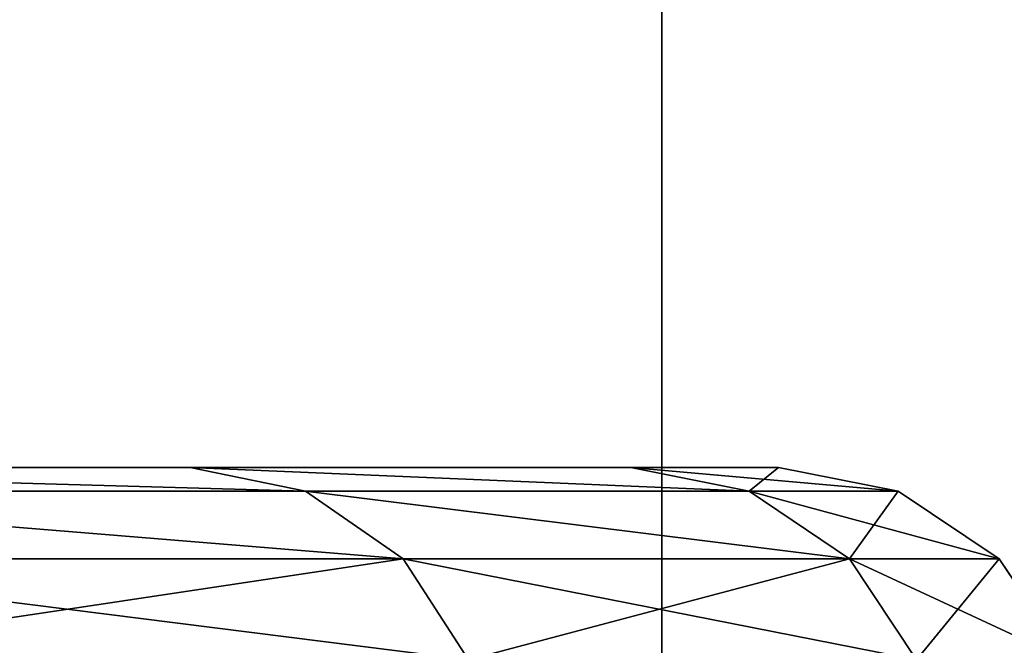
# Model space of a CAD drawing. Extents: x 0.04 to 8.7, y -7.15 to 0.
# Tile 408 of 464: x 6.46 to 6.58, y -1.26 to -1.18. Entities that reach past the tile are written whole.
import ezdxf

# ---------------------------------------------------------------- set-up
doc = ezdxf.new("R2010")
doc.units = 0
doc.header["$MEASUREMENT"] = 0
doc.layers.get('0').update_dxf_attribs({"linetype": 'CONTINUOUS'})

# ---------------------------------------------------------------- blocks, each defined once
blk = doc.blocks.new('ACE_M_STL')
at = {"color": 0}
for p, q in [((6.53937, -1.88976, 3.7505), (6.53937, 0, 3.7505)), ((6.53937, -1.88976, 3.7505), (6.53937, 0, 3.7505)), ((6.53937, -1.88976, -3.7505), (6.53937, 0, -3.7505)), ((6.53937, -1.88976, -3.7505), (6.53937, 0, -3.7505)), ((6.38818, -1.24016, -0.8343), (6.47985, -1.24016, -0.56426)), ((6.47985, -1.24016, 0.56426), (6.38818, -1.24016, 0.8343)), ((6.38818, -1.24016, -0.8343), (6.47985, -1.24016, -0.56426)), ((6.47985, -1.24016, 0.56426), (6.38818, -1.24016, 0.8343)), ((6.47985, -1.24016, -0.56426), (6.53548, -1.24016, -0.28456)), ((6.53548, -1.24016, 0.28456), (6.47985, -1.24016, 0.56426)), ((6.47985, -1.24016, -0.56426), (6.4944, -1.24315, -0.56816)), ((6.47985, -1.24016, -0.56426), (6.4944, -1.24315, -0.56816)), ((6.47985, -1.24016, -0.56426), (6.53548, -1.24016, -0.28456)), ((6.4944, -1.24315, 0.56816), (6.47985, -1.24016, 0.56426)), ((6.53548, -1.24016, 0.28456), (6.47985, -1.24016, 0.56426)), ((6.4944, -1.24315, 0.56816), (6.47985, -1.24016, 0.56426)), ((6.53548, -1.24016, -0.28456), (6.55413, -1.24016)), ((6.55413, -1.24016), (6.53548, -1.24016, 0.28456)), ((6.53548, -1.24016, -0.28456), (6.55042, -1.24315, -0.28653)), ((6.53548, -1.24016, -0.28456), (6.55042, -1.24315, -0.28653)), ((6.53548, -1.24016, -0.28456), (6.55413, -1.24016)), ((6.53548, -1.24016, 0.28456), (6.55042, -1.24315, 0.28653)), ((6.53548, -1.24016, 0.28456), (6.55042, -1.24315, 0.28653)), ((6.55413, -1.24016), (6.53548, -1.24016, 0.28456)), ((6.55413, -1.24016), (6.5692, -1.24315)), ((6.55413, -1.24016), (6.5692, -1.24315)), ((6.4021, -1.24315, -0.84006), (6.4944, -1.24315, -0.56816)), ((6.4944, -1.24315, 0.56816), (6.4021, -1.24315, 0.84006)), ((6.4944, -1.24315, 0.56816), (6.4021, -1.24315, 0.84006)), ((6.4021, -1.24315, -0.84006), (6.4944, -1.24315, -0.56816)), ((6.4944, -1.24315, 0.56816), (6.50674, -1.25169, 0.57146)), ((6.4944, -1.24315, 0.56816), (6.55042, -1.24315, 0.28653)), ((6.4944, -1.24315, -0.56816), (6.55042, -1.24315, -0.28653)), ((6.4944, -1.24315, 0.56816), (6.55042, -1.24315, 0.28653)), ((6.4944, -1.24315, 0.56816), (6.50674, -1.25169, 0.57146)), ((6.4944, -1.24315, -0.56816), (6.50674, -1.25169, -0.57146)), ((6.4944, -1.24315, -0.56816), (6.55042, -1.24315, -0.28653)), ((6.4944, -1.24315, -0.56816), (6.50674, -1.25169, -0.57146)), ((6.55042, -1.24315, 0.28653), (6.56308, -1.25169, 0.2882)), ((6.55042, -1.24315, -0.28653), (6.5692, -1.24315)), ((6.55042, -1.24315, 0.28653), (6.56308, -1.25169, 0.2882)), ((6.55042, -1.24315, 0.28653), (6.5692, -1.24315)), ((6.55042, -1.24315, 0.28653), (6.5692, -1.24315)), ((6.55042, -1.24315, -0.28653), (6.56308, -1.25169, -0.2882)), ((6.55042, -1.24315, -0.28653), (6.5692, -1.24315)), ((6.55042, -1.24315, -0.28653), (6.56308, -1.25169, -0.2882)), ((6.5692, -1.24315), (6.58197, -1.25169)), ((6.5692, -1.24315), (6.58197, -1.25169)), ((6.50674, -1.25169, 0.57146), (6.4139, -1.25169, 0.84495)), ((6.50674, -1.25169, 0.57146), (6.4139, -1.25169, 0.84495)), ((6.4139, -1.25169, -0.84495), (6.50674, -1.25169, -0.57146)), ((6.4139, -1.25169, -0.84495), (6.50674, -1.25169, -0.57146)), ((6.56308, -1.25169, 0.2882), (6.50674, -1.25169, 0.57146)), ((6.50674, -1.25169, 0.57146), (6.51498, -1.26446, 0.57367)), ((6.50674, -1.25169, 0.57146), (6.51498, -1.26446, 0.57367)), ((6.56308, -1.25169, 0.2882), (6.50674, -1.25169, 0.57146)), ((6.50674, -1.25169, -0.57146), (6.56308, -1.25169, -0.2882)), ((6.50674, -1.25169, -0.57146), (6.51498, -1.26446, -0.57367)), ((6.50674, -1.25169, -0.57146), (6.56308, -1.25169, -0.2882)), ((6.50674, -1.25169, -0.57146), (6.51498, -1.26446, -0.57367)), ((6.56308, -1.25169, 0.2882), (6.57154, -1.26446, 0.28931)), ((6.56308, -1.25169, 0.2882), (6.58197, -1.25169)), ((6.56308, -1.25169, 0.2882), (6.58197, -1.25169)), ((6.56308, -1.25169, 0.2882), (6.57154, -1.26446, 0.28931)), ((6.56308, -1.25169, -0.2882), (6.58197, -1.25169)), ((6.56308, -1.25169, -0.2882), (6.57154, -1.26446, -0.28931)), ((6.56308, -1.25169, -0.2882), (6.58197, -1.25169)), ((6.56308, -1.25169, -0.2882), (6.57154, -1.26446, -0.28931)), ((6.58197, -1.25169), (6.59051, -1.26446)), ((6.58197, -1.25169), (6.59051, -1.26446))]:
    blk.add_line(p, q, dxfattribs=at)
mesh = blk.add_polyface(dxfattribs=at)
corners = [(6.53937, -1.88976, 3.7505), (6.03131, 0, 4.00105), (6.03131, -1.88976, 4.00105), (6.53937, 0, 3.7505)]
mesh.append_faces([[corners[k] for k in face] for face in [(0, 1, 2), (1, 0, 3)]], dxfattribs={"vtx0": -1, "color": 0})
mesh = blk.add_polyface(dxfattribs=at)
corners = [(6.53937, 0, -3.7505), (6.03131, -1.88976, -4.00105), (6.03131, 0, -4.00105), (6.53937, -1.88976, -3.7505)]
mesh.append_faces([[corners[k] for k in face] for face in [(0, 1, 2), (1, 0, 3)]], dxfattribs={"vtx0": -1, "color": 0})
mesh = blk.add_polyface(dxfattribs=at)
corners = [(7.01038, -1.88976, 3.43578), (6.53937, 0, 3.7505), (6.53937, -1.88976, 3.7505), (7.01038, 0, 3.43578)]
mesh.append_faces([[corners[k] for k in face] for face in [(0, 1, 2), (1, 0, 3)]], dxfattribs={"vtx0": -1, "color": 0})
mesh = blk.add_polyface(dxfattribs=at)
corners = [(7.01038, 0, -3.43578), (6.53937, -1.88976, -3.7505), (6.53937, 0, -3.7505), (7.01038, -1.88976, -3.43578)]
mesh.append_faces([[corners[k] for k in face] for face in [(0, 1, 2), (1, 0, 3)]], dxfattribs={"vtx0": -1, "color": 0})
mesh = blk.add_polyface(dxfattribs=at)
corners = [(4.65858, -1.24016, -2.16147), (4.08945, -1.24016, -2.16147), (4.37402, -1.24016, -2.18012), (4.93827, -1.24016, -2.10583), (3.80976, -1.24016, -2.10583), (5.20831, -1.24016, -2.01417), (3.53972, -1.24016, -2.01417), (5.46407, -1.24016, -1.88804), (3.28396, -1.24016, -1.88804), (5.70119, -1.24016, -1.7296), (3.04684, -1.24016, -1.7296), (5.91559, -1.24016, -1.54158), (2.83244, -1.24016, -1.54158), (6.10362, -1.24016, -1.32717), (2.64441, -1.24016, -1.32717), (6.26205, -1.24016, -1.09006), (2.48598, -1.24016, -1.09006), (6.38818, -1.24016, -0.8343), (2.35985, -1.24016, -0.8343), (6.47985, -1.24016, -0.56426), (2.26818, -1.24016, -0.56426), (6.53548, -1.24016, -0.28456), (2.21255, -1.24016, -0.28456), (6.55413, -1.24016), (2.1939, -1.24016), (6.53548, -1.24016, 0.28456), (2.21255, -1.24016, 0.28456), (6.47985, -1.24016, 0.56426), (2.26818, -1.24016, 0.56426), (6.38818, -1.24016, 0.8343), (2.35985, -1.24016, 0.8343), (6.26205, -1.24016, 1.09006), (2.48598, -1.24016, 1.09006), (6.10362, -1.24016, 1.32717), (2.64441, -1.24016, 1.32717), (5.91559, -1.24016, 1.54158), (2.83244, -1.24016, 1.54158), (5.70119, -1.24016, 1.7296), (3.04684, -1.24016, 1.7296), (5.46407, -1.24016, 1.88804), (3.28396, -1.24016, 1.88804), (5.20831, -1.24016, 2.01417), (3.53972, -1.24016, 2.01417), (4.93827, -1.24016, 2.10583), (3.80976, -1.24016, 2.10583), (4.65858, -1.24016, 2.16147), (4.08945, -1.24016, 2.16147), (4.37402, -1.24016, 2.18012)]
mesh.append_faces([[corners[k] for k in face] for face in [(0, 1, 2), (46, 45, 47)]], dxfattribs={"vtx0": -1, "color": 0})
mesh.append_faces([[corners[k] for k in face] for face in [(1, 3, 4), (4, 5, 6), (6, 7, 8), (8, 9, 10), (10, 11, 12), (12, 13, 14), (14, 15, 16), (16, 17, 18), (18, 19, 20), (20, 21, 22), (22, 23, 24), (24, 25, 26), (26, 27, 28), (28, 29, 30), (30, 31, 32), (32, 33, 34), (34, 35, 36), (36, 37, 38), (38, 39, 40), (40, 41, 42), (42, 43, 44), (44, 45, 46)]], dxfattribs={"vtx0": -1, "vtx1": -1, "color": 0})
mesh.append_faces([[corners[k] for k in face] for face in [(1, 0, 3), (4, 3, 5), (6, 5, 7), (8, 7, 9), (10, 9, 11), (12, 11, 13), (14, 13, 15), (16, 15, 17), (18, 17, 19), (20, 19, 21), (22, 21, 23), (24, 23, 25), (26, 25, 27), (28, 27, 29), (30, 29, 31), (32, 31, 33), (34, 33, 35), (36, 35, 37), (38, 37, 39), (40, 39, 41), (42, 41, 43), (44, 43, 45)]], dxfattribs={"vtx0": -1, "vtx2": -1, "color": 0})
mesh = blk.add_polyface(dxfattribs=at)
corners = [(6.4944, -1.24315, -0.56816), (6.38818, -1.24016, -0.8343), (6.4021, -1.24315, -0.84006), (6.47985, -1.24016, -0.56426)]
mesh.append_faces([[corners[k] for k in face] for face in [(0, 1, 2), (1, 0, 3)]], dxfattribs={"vtx0": -1, "color": 0})
mesh = blk.add_polyface(dxfattribs=at)
corners = [(6.4944, -1.24315, 0.56816), (6.38818, -1.24016, 0.8343), (6.47985, -1.24016, 0.56426), (6.4021, -1.24315, 0.84006)]
mesh.append_faces([[corners[k] for k in face] for face in [(0, 1, 2), (1, 0, 3)]], dxfattribs={"vtx0": -1, "color": 0})
mesh = blk.add_polyface(dxfattribs=at)
corners = [(6.55042, -1.24315, -0.28653), (6.47985, -1.24016, -0.56426), (6.4944, -1.24315, -0.56816), (6.53548, -1.24016, -0.28456)]
mesh.append_faces([[corners[k] for k in face] for face in [(0, 1, 2), (1, 0, 3)]], dxfattribs={"vtx0": -1, "color": 0})
mesh = blk.add_polyface(dxfattribs=at)
corners = [(6.55042, -1.24315, 0.28653), (6.47985, -1.24016, 0.56426), (6.53548, -1.24016, 0.28456), (6.4944, -1.24315, 0.56816)]
mesh.append_faces([[corners[k] for k in face] for face in [(0, 1, 2), (1, 0, 3)]], dxfattribs={"vtx0": -1, "color": 0})
mesh = blk.add_polyface(dxfattribs=at)
corners = [(6.5692, -1.24315), (6.53548, -1.24016, -0.28456), (6.55042, -1.24315, -0.28653), (6.55413, -1.24016)]
mesh.append_faces([[corners[k] for k in face] for face in [(0, 1, 2), (1, 0, 3)]], dxfattribs={"vtx0": -1, "color": 0})
mesh = blk.add_polyface(dxfattribs=at)
corners = [(6.55042, -1.24315, 0.28653), (6.55413, -1.24016), (6.5692, -1.24315), (6.53548, -1.24016, 0.28456)]
mesh.append_faces([[corners[k] for k in face] for face in [(0, 1, 2), (1, 0, 3)]], dxfattribs={"vtx0": -1, "color": 0})
mesh = blk.add_polyface(dxfattribs=at)
corners = [(6.50674, -1.25169, 0.57146), (6.4021, -1.24315, 0.84006), (6.4944, -1.24315, 0.56816), (6.4139, -1.25169, 0.84495)]
mesh.append_faces([[corners[k] for k in face] for face in [(0, 1, 2), (1, 0, 3)]], dxfattribs={"vtx0": -1, "color": 0})
mesh = blk.add_polyface(dxfattribs=at)
corners = [(6.50674, -1.25169, -0.57146), (6.4021, -1.24315, -0.84006), (6.4139, -1.25169, -0.84495), (6.4944, -1.24315, -0.56816)]
mesh.append_faces([[corners[k] for k in face] for face in [(0, 1, 2), (1, 0, 3)]], dxfattribs={"vtx0": -1, "color": 0})
mesh = blk.add_polyface(dxfattribs=at)
corners = [(6.56308, -1.25169, 0.2882), (6.4944, -1.24315, 0.56816), (6.55042, -1.24315, 0.28653), (6.50674, -1.25169, 0.57146)]
mesh.append_faces([[corners[k] for k in face] for face in [(0, 1, 2), (1, 0, 3)]], dxfattribs={"vtx0": -1, "color": 0})
mesh = blk.add_polyface(dxfattribs=at)
corners = [(6.56308, -1.25169, -0.2882), (6.4944, -1.24315, -0.56816), (6.50674, -1.25169, -0.57146), (6.55042, -1.24315, -0.28653)]
mesh.append_faces([[corners[k] for k in face] for face in [(0, 1, 2), (1, 0, 3)]], dxfattribs={"vtx0": -1, "color": 0})
mesh = blk.add_polyface(dxfattribs=at)
corners = [(6.56308, -1.25169, 0.2882), (6.5692, -1.24315), (6.58197, -1.25169), (6.55042, -1.24315, 0.28653)]
mesh.append_faces([[corners[k] for k in face] for face in [(0, 1, 2), (1, 0, 3)]], dxfattribs={"vtx0": -1, "color": 0})
mesh = blk.add_polyface(dxfattribs=at)
corners = [(6.58197, -1.25169), (6.55042, -1.24315, -0.28653), (6.56308, -1.25169, -0.2882), (6.5692, -1.24315)]
mesh.append_faces([[corners[k] for k in face] for face in [(0, 1, 2), (1, 0, 3)]], dxfattribs={"vtx0": -1, "color": 0})
mesh = blk.add_polyface(dxfattribs=at)
corners = [(6.4139, -1.25169, 0.84495), (6.51498, -1.26446, 0.57367), (6.42179, -1.26446, 0.84821), (6.50674, -1.25169, 0.57146)]
mesh.append_faces([[corners[k] for k in face] for face in [(0, 1, 2), (1, 0, 3)]], dxfattribs={"vtx0": -1, "color": 0})
mesh = blk.add_polyface(dxfattribs=at)
corners = [(6.50674, -1.25169, -0.57146), (6.42179, -1.26446, -0.84821), (6.51498, -1.26446, -0.57367), (6.4139, -1.25169, -0.84495)]
mesh.append_faces([[corners[k] for k in face] for face in [(0, 1, 2), (1, 0, 3)]], dxfattribs={"vtx0": -1, "color": 0})
mesh = blk.add_polyface(dxfattribs=at)
corners = [(6.50674, -1.25169, 0.57146), (6.57154, -1.26446, 0.28931), (6.51498, -1.26446, 0.57367), (6.56308, -1.25169, 0.2882)]
mesh.append_faces([[corners[k] for k in face] for face in [(0, 1, 2), (1, 0, 3)]], dxfattribs={"vtx0": -1, "color": 0})
mesh = blk.add_polyface(dxfattribs=at)
corners = [(6.56308, -1.25169, -0.2882), (6.51498, -1.26446, -0.57367), (6.57154, -1.26446, -0.28931), (6.50674, -1.25169, -0.57146)]
mesh.append_faces([[corners[k] for k in face] for face in [(0, 1, 2), (1, 0, 3)]], dxfattribs={"vtx0": -1, "color": 0})
mesh = blk.add_polyface(dxfattribs=at)
corners = [(6.56308, -1.25169, 0.2882), (6.59051, -1.26446), (6.57154, -1.26446, 0.28931), (6.58197, -1.25169)]
mesh.append_faces([[corners[k] for k in face] for face in [(0, 1, 2), (1, 0, 3)]], dxfattribs={"vtx0": -1, "color": 0})
mesh = blk.add_polyface(dxfattribs=at)
corners = [(6.58197, -1.25169), (6.57154, -1.26446, -0.28931), (6.59051, -1.26446), (6.56308, -1.25169, -0.2882)]
mesh.append_faces([[corners[k] for k in face] for face in [(0, 1, 2), (1, 0, 3)]], dxfattribs={"vtx0": -1, "color": 0})

msp = doc.modelspace()

# ---------------------------------------------------------------- block references
at = {"color": 0}
msp.add_blockref('ACE_M_STL', (0, 0), dxfattribs=at)

doc.saveas('drawing.dxf')
